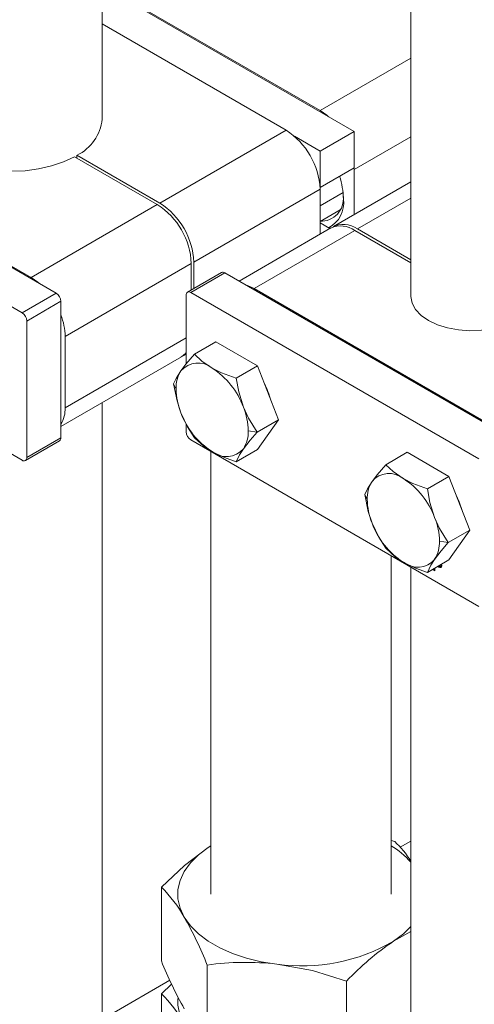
# Model space of a CAD drawing. Header units: millimetres. Extents: x 525 to 29324, y 175 to 20618.
# Tile 344 of 588: x 21114 to 21190, y 11944 to 12108. Entities that reach past the tile are written whole.
import ezdxf

# ---------------------------------------------------------------- set-up
doc = ezdxf.new("R2010")
doc.units = ezdxf.units.MM
doc.linetypes.add('SLD-Continua', pattern=[0])

msp = doc.modelspace()

# ---------------------------------------------------------------- linework, layer by layer
at = {"color": 7, "linetype": 'SLD-Continua', "lineweight": 18, "ltscale": 35}
for p, q in [((21127.92, 12091.59), (21127.92, 13024.45)), ((21179.28, 12997.12), (21179.28, 12062.21)), ((21164.18, 12093.02), (21127.92, 12113.95)), ((21169.84, 12089.55), (21127.92, 12113.74)), ((21158.52, 12089.75), (21127.92, 12107.42)), ((21164.18, 12093.02), (21179.28, 12101.73)), ((21120.27, 12062.65), (21063.14, 12095.63)), ((21116.1, 12065.27), (21067.31, 12093.43)), ((21114.61, 12059.39), (21057.48, 12092.36)), ((21158.52, 12089.75), (21137.52, 12077.63)), ((21159.93, 12088.74), (21164.18, 12086.28)), ((21164.18, 12086.28), (21169.84, 12089.55)), ((21169.84, 12083.51), (21169.84, 12089.55)), ((21169.84, 12083.22), (21179.28, 12088.67)), ((21137.1, 12077.39), (21123.31, 12085.35)), ((21123.73, 12085.59), (21123.73, 12085.1)), ((21123.73, 12085.59), (21137.52, 12077.63)), ((21164.18, 12086.28), (21164.18, 12080.24)), ((21164.18, 12080.24), (21169.84, 12083.51)), ((21169.83, 12083.5), (21169.84, 12083.22)), ((21169.84, 12075.72), (21169.84, 12083.22)), ((21164.18, 12080.24), (21164.18, 12080.24)), ((21179.28, 12081.18), (21166.41, 12073.74)), ((21164.18, 12079.95), (21143.18, 12067.83)), ((21164.18, 12079.95), (21164.18, 12072.46)), ((21164.18, 12077.17), (21168.01, 12079.38)), ((21116.1, 12065.27), (21137.1, 12077.39)), ((21179.28, 12078.47), (21170.4, 12073.35)), ((21164.18, 12074.58), (21167.55, 12076.52)), ((21165.83, 12073.41), (21164.18, 12074.36)), ((21165.98, 12073.5), (21150.7, 12064.68)), ((21153.22, 12063.43), (21169.98, 12073.1)), ((21179.28, 12067.73), (21169.98, 12073.1)), ((21170.4, 12073.35), (21179.28, 12068.22)), ((21114.61, 12034.89), (21057.48, 12067.87)), ((21121.76, 12055.47), (21142.76, 12067.59)), ((21142.76, 12063.19), (21142.76, 12067.59)), ((21143.18, 12067.83), (21143.18, 12063.43)), ((21147.79, 12066.1), (21142.14, 12062.83)), ((21142.69, 12062.78), (21148.34, 12066.04)), ((21196.28, 12038.37), (21148.34, 12066.04)), ((21114.61, 12059.39), (21120.27, 12062.65)), ((21141.91, 12050.91), (21141.91, 12062.33)), ((21142.69, 12062.78), (21190.63, 12035.11)), ((21153.22, 12063.43), (21191.41, 12041.39)), ((21115.39, 12058.04), (21121.05, 12061.31)), ((21121.05, 12038.6), (21121.05, 12061.31)), ((21115.39, 12058.04), (21115.39, 12035.34)), ((21121.76, 12043.63), (21121.76, 12055.47)), ((21121.76, 12043.63), (21141.91, 12055.26)), ((21146.85, 12054.57), (21143.29, 12052.52)), ((21153.79, 12050.57), (21146.85, 12054.57)), ((21141.52, 12052.33), (21141.91, 12052.55)), ((21121.05, 12040.51), (21141.1, 12052.08)), ((21153.79, 12050.57), (21150.23, 12048.51)), ((21157.26, 12041.62), (21153.79, 12050.57)), ((21139.82, 12047.58), (21140.21, 12046.73)), ((21127.92, 11935), (21127.92, 12044.48)), ((21141.91, 12039.62), (21141.91, 12040.92)), ((21157.26, 12041.62), (21153.7, 12039.57)), ((21153.79, 12036.69), (21157.26, 12041.62)), ((21152.23, 12039.79), (21153.7, 12039.57)), ((21115.16, 12034.84), (21120.82, 12038.1)), ((21115.39, 12035.34), (21121.05, 12038.6)), ((21142.69, 12038.28), (21190.63, 12010.61)), ((21146, 12036.36), (21146, 11962.75)), ((21153.79, 12036.69), (21150.23, 12034.63)), ((21178.67, 12036.21), (21175.11, 12034.15)), ((21185.61, 12032.2), (21178.67, 12036.21)), ((21185.61, 12032.2), (21182.05, 12030.15)), ((21189.08, 12023.26), (21185.61, 12032.2)), ((21171.64, 12029.21), (21172.03, 12028.37)), ((21189.08, 12023.26), (21185.52, 12021.2)), ((21185.61, 12018.32), (21189.08, 12023.26)), ((21184.05, 12021.43), (21185.52, 12021.2)), ((21176, 11962.75), (21176, 12019.05)), ((21185.61, 12018.32), (21182.05, 12016.26)), ((21179.28, 12017.16), (21179.28, 11905.61)), ((21183.27, 12016.49), (21182.85, 12016.73)), ((21182.99, 12016.81), (21183.27, 12016.65)), ((21183.03, 12016.83), (21183.1, 12016.79)), ((21183.1, 12016.79), (21183.1, 12016.87)), ((21183.24, 12016.87), (21183.1, 12016.79)), ((21183.24, 12016.87), (21183.24, 12016.95)), ((21183.27, 12016.97), (21183.27, 12016.49)), ((21184.04, 12017.29), (21184, 12017.39)), ((21184.11, 12017.33), (21184.04, 12017.29)), ((21184.15, 12017.23), (21184.04, 12017.29)), ((21184.07, 12017.43), (21184.15, 12017.23)), ((21184.21, 12017.2), (21184.35, 12017.28)), ((21184.32, 12017.43), (21184.3, 12017.56)), ((21184.41, 12017.49), (21184.32, 12017.43)), ((21145.58, 11970.55), (21146, 11970.82)), ((21146, 11970.81), (21145.58, 11970.55)), ((21176, 11971.71), (21176.6, 11971.53)), ((21179.28, 11971.6), (21177.51, 11970.57)), ((21179.28, 11971.6), (21177.51, 11970.57)), ((21179.28, 11971.6), (21177.51, 11970.57)), ((21179.28, 11971.6), (21177.51, 11970.57)), ((21179.28, 11971.6), (21177.51, 11970.57)), ((21179.28, 11971.6), (21177.51, 11970.57)), ((21137.78, 11951.66), (21137.78, 11963.92)), ((21179.28, 11956.54), (21176.42, 11954.95)), ((21145.4, 11938.73), (21145.4, 11950.98)), ((21139.19, 11948.46), (21129.26, 11942.73)), ((21139.19, 11948.46), (21129.26, 11942.73)), ((21139.19, 11948.46), (21129.26, 11942.73)), ((21139.19, 11948.46), (21129.26, 11942.73)), ((21139.19, 11948.46), (21129.26, 11942.73)), ((21139.19, 11948.46), (21129.26, 11942.73)), ((21139.48, 11947.83), (21137.78, 11946.22)), ((21168.61, 11936.06), (21168.61, 11948.32)), ((21137.78, 11946.22), (21137.78, 11941.59))]:
    msp.add_line(p, q, dxfattribs=at)
at = {"color": 7, "linetype": 'SLD-Continua', "lineweight": 18, "ltscale": 35, "flags": 128}
for points in [[(21123.31, 12085.35), (21121.51, 12084.49), (21119.51, 12083.81), (21117.35, 12083.32), (21115.09, 12083.02), (21112.77, 12082.93), (21110.45, 12083.05), (21108.2, 12083.37), (21106.05, 12083.89), (21104.08, 12084.6), (21102.31, 12085.47), (21100.8, 12086.49), (21099.58, 12087.63), (21098.68, 12088.86), (21098.12, 12090.17), (21097.92, 12091.5), (21097.92, 12091.59)], [(21164.18, 12093.02), (21165.29, 12092.25), (21165.58, 12092)], [(21116.1, 12065.27), (21117.2, 12064.5), (21117.5, 12064.25)], [(21151.82, 12064.04), (21152.12, 12063.94), (21153.22, 12063.43)], [(21196.14, 12058), (21194.62, 12057.32), (21192.9, 12056.83), (21191.05, 12056.52), (21189.13, 12056.43), (21187.22, 12056.56), (21185.39, 12056.89), (21183.7, 12057.42), (21182.21, 12058.12), (21180.99, 12058.98), (21180.07, 12059.96), (21179.5, 12061.02), (21179.29, 12062.12), (21179.28, 12062.21)], [(21143.29, 12052.52), (21141.85, 12050.84), (21141.02, 12049.74)], [(21141.91, 12052.6), (21141.52, 12052.33), (21141.31, 12052.22)], [(21146.22, 12050.2), (21144.51, 12051.38), (21143.29, 12052.52)], [(21141.02, 12049.74), (21140.24, 12048.5), (21139.82, 12047.58)], [(21150.23, 12048.51), (21147.79, 12049.42), (21146.22, 12050.2)], [(21139.82, 12047.58), (21140.38, 12044.75), (21141.02, 12042.8)], [(21151.43, 12043.73), (21150.65, 12046.24), (21150.23, 12048.51)], [(21141.02, 12042.8), (21142.12, 12040.47), (21143.29, 12038.63)], [(21153.7, 12039.57), (21152.26, 12041.9), (21151.43, 12043.73)], [(21151.43, 12036.79), (21152.53, 12038.22), (21153.7, 12039.57)], [(21143.29, 12038.63), (21144.86, 12037.23), (21146.22, 12036.32)], [(21146.22, 12036.32), (21148.26, 12035.33), (21150.23, 12034.63)], [(21150.23, 12034.63), (21150.79, 12035.8), (21151.43, 12036.79)], [(21175.11, 12034.15), (21173.67, 12032.48), (21172.84, 12031.37)], [(21178.04, 12031.84), (21176.33, 12033.02), (21175.11, 12034.15)], [(21172.84, 12031.37), (21172.06, 12030.13), (21171.64, 12029.21)], [(21182.05, 12030.15), (21179.61, 12031.05), (21178.04, 12031.84)], [(21183.25, 12025.36), (21182.47, 12027.88), (21182.05, 12030.15)], [(21171.64, 12029.21), (21172.2, 12026.38), (21172.84, 12024.43)], [(21185.52, 12021.2), (21184.08, 12023.53), (21183.25, 12025.36)], [(21172.84, 12024.43), (21173.94, 12022.11), (21175.11, 12020.27)], [(21175.11, 12020.27), (21176.67, 12018.86), (21178.04, 12017.96)], [(21183.25, 12018.42), (21184.35, 12019.85), (21185.52, 12021.2)], [(21178.04, 12017.96), (21180.08, 12016.97), (21182.05, 12016.26)], [(21182.05, 12016.26), (21182.61, 12017.44), (21183.25, 12018.42)], [(21184.42, 12017.37), (21184.39, 12017.18), (21184.29, 12017.07), (21184.13, 12017.04), (21183.96, 12017.1), (21183.78, 12017.24), (21183.77, 12017.26)], [(21183.85, 12017.3), (21183.96, 12017.22), (21184.09, 12017.17), (21184.21, 12017.2), (21184.29, 12017.29), (21184.32, 12017.43)], [(21184.35, 12017.12), (21184.28, 12017.12), (21184.11, 12017.17)], [(21184.35, 12017.28), (21184.35, 12017.28), (21184.42, 12017.35)], [(21184.38, 12017.61), (21184.39, 12017.6), (21184.42, 12017.37)], [(21137.78, 11963.92), (21141.6, 11967.52), (21145.58, 11970.55)], [(21145.58, 11970.55), (21143.95, 11969.32), (21142.61, 11967.98), (21141.59, 11966.55), (21140.89, 11965.06), (21140.54, 11963.52), (21140.54, 11961.97), (21140.89, 11960.44), (21141.59, 11958.94)], [(21141.59, 11958.94), (21142.62, 11957.51), (21143.96, 11956.17), (21145.59, 11954.95), (21147.49, 11953.85), (21149.61, 11952.91), (21151.94, 11952.14), (21154.41, 11951.54), (21157, 11951.14)], [(21176.42, 11954.95), (21178.05, 11956.18), (21179.28, 11957.4)], [(21168.61, 11948.32), (21162.93, 11950.06), (21157, 11951.14)]]:
    msp.add_lwpolyline(points, dxfattribs=at)
at = {"color": 7, "linetype": 'SLD-Continua', "lineweight": 18, "ltscale": 1225}
for centre, radius, start, end in [((21120.44, 12092.35), 7.52, 296.0067, 354.2036), ((21151.9, 12079.4), 12.29, 2.6023, 57.3977), ((21155.28, 12078.08), 12.79, 1.0644, 18.3556), ((21164.31, 12078.38), 3.77, 268.057, 5.5864), ((21130.48, 12067.03), 12.29, 2.6023, 57.3977), ((21130.9, 12067.28), 12.29, 2.6023, 57.3977), ((21163.46, 12077.68), 4.66, 297.3324, 7.8896), ((21167.64, 12069.83), 4.02, 54.3909, 114.3073), ((21168.1, 12070.25), 3.86, 53.3147, 119.5144), ((21148.02, 12065.59), 0.553, 54.3909, 114.3073), ((21119.36, 12061.23), 1.69, 2.6023, 57.3977), ((21142.38, 12062.4), 0.48, 50.815, 189.2203), ((21113.7, 12057.97), 1.69, 2.6023, 57.3977), ((21111.28, 12055.25), 10.48, 1.1952, 21.206), ((21139.69, 12054.5), 2.79, 300.2184, 322.47), ((21143.86, 12047.31), 3.74, 50.7621, 139.4825), ((21145.43, 12046.95), 5.22, 147.657, 182.3504), ((21139.19, 12039.22), 13.04, 20.2251, 57.3667), ((21143.76, 12041.76), 12.61, 15.1519, 27.2579), ((21151.28, 12046.95), 11.07, 181.1076, 202.0199), ((21116.89, 12043.41), 4.87, 328.6357, 2.5716), ((21153.25, 12047.31), 13.04, 200.2251, 237.3667), ((21141.17, 12039.58), 11.07, 1.1076, 22.0199), ((21143.6, 12039.7), 1.69, 182.6023, 237.3977), ((21147.02, 12039.58), 5.22, 327.657, 2.3504), ((21120.51, 12038.55), 0.542, 305.0092, 6.2982), ((21148.59, 12039.22), 3.74, 230.7621, 319.4825), ((21114.92, 12035.26), 0.48, 230.815, 9.2203), ((21175.68, 12028.95), 3.74, 50.7621, 139.4825), ((21177.25, 12028.58), 5.22, 147.657, 182.3504), ((21171.01, 12020.86), 13.04, 20.2251, 57.3667), ((21183.1, 12028.58), 11.07, 181.1076, 202.0199), ((21175.58, 12023.4), 12.61, 15.1519, 27.2579), ((21172.99, 12021.22), 11.07, 1.1076, 22.0199), ((21185.07, 12028.94), 13.04, 200.2251, 237.3667), ((21178.84, 12021.22), 5.22, 327.657, 2.3504), ((21180.41, 12020.85), 3.74, 230.7621, 319.4825), ((21168.24, 11958.08), 14.92, 42.2164, 58.6384), ((21164.85, 11959.11), 17.1, 32.4137, 46.5677), ((21122.07, 11947.95), 22.4, 29.399, 45.4672), ((21087.96, 11928.42), 61.71, 21.4473, 29.649), ((21161.2, 11981.15), 30.3, 262.0412, 300.141), ((21202.17, 11916.74), 46.08, 123.9847, 136.7441), ((21200.14, 11976.58), 67.15, 201.7797, 209.3166), ((21151.86, 11904.54), 46.89, 83.6971, 97.9201), ((21122.09, 11930.27), 22.37, 29.3886, 45.4776), ((21147.86, 11945.1), 7.36, 177.4885, 211.5274)]:
    msp.add_arc(centre, radius, start, end, dxfattribs=at)

doc.saveas('drawing.dxf')
